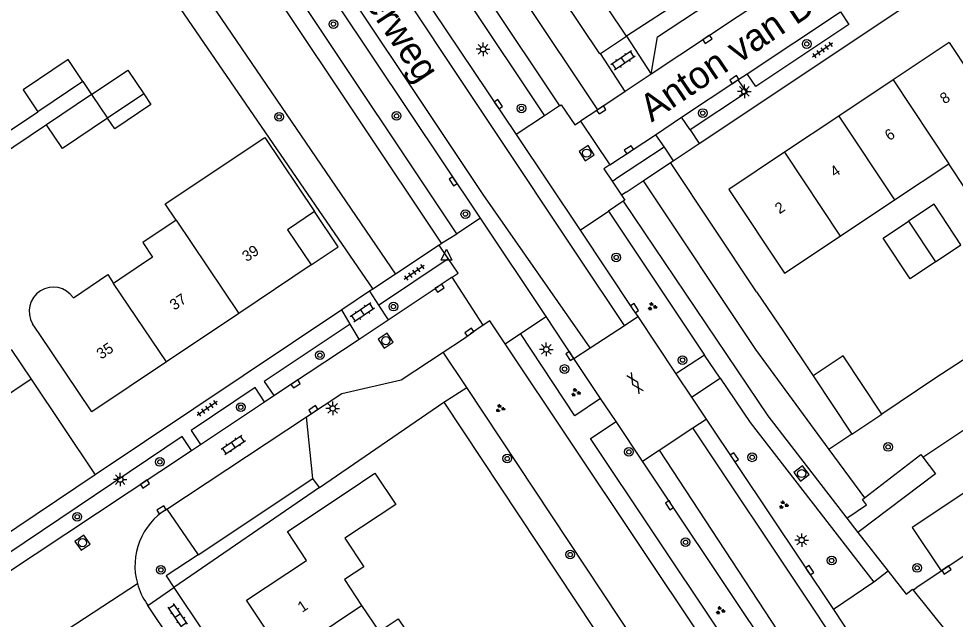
# Model space of a CAD drawing. Extents: x 137999 to 141000, y 397500 to 400501.
# Drawn here: x 138128.3 to 138214.5, y 399397.3 to 399452.6 of the extents above; entities that cross this region are included whole.
import ezdxf

# ---------------------------------------------------------------- set-up
doc = ezdxf.new("R2010")
doc.units = 0
for name, color, linetype in [('gg-afsc-erfafscheiding', 7, 'Continuous'), ('gg-afsc-muur', 7, 'Continuous'), ('gg-anno-huisnummerreeks BGT', 7, 'Continuous'), ('gg-anno-openbare ruimte label', 7, 'Continuous'), ('gg-bbg-bijgebouw', 7, 'Continuous'), ('gg-bbg-gedigitaliseerde bebouwing', 7, 'Continuous'), ('gg-bbg-gedigitaliseerde bijgebouw', 7, 'Continuous'), ('gg-bbg-hoofdgebouw', 7, 'Continuous'), ('gg-bbg-luifel en loopbrug', 7, 'Continuous'), ('gg-bbg-tussenscheiding', 7, 'Continuous'), ('gg-knt-verharding', 7, 'Continuous'), ('gg-knt-verharding nz', 7, 'Continuous'), ('gt-grn-groengrens', 7, 'Continuous'), ('gt-grn-weggrens', 7, 'Continuous'), ('gt-symb-boom', 7, 'Continuous'), ('gt-symb-gesloten verharding', 7, 'Continuous'), ('gt-symb-groenvak', 7, 'Continuous'), ('gt-symb-klinker verharding', 7, 'Continuous'), ('gt-symb-kolk', 7, 'Continuous'), ('gt-symb-lichtmast', 7, 'Continuous'), ('gt-symb-rioolschacht', 7, 'Continuous'), ('gt-symb-tegel verharding', 7, 'Continuous'), ('gt-symb-waterafsluiter', 7, 'Continuous')]:
    doc.layers.add(name, color=color, linetype=linetype)

# ---------------------------------------------------------------- blocks, each defined once
blk = doc.blocks.new('gt0-KL1')
at = {"layer": 'gt-symb-klinker verharding'}
for p, q in [((-1.15, 0.3), (1.15, 0.3)), ((-1, -0.3), (-1, 0.3)), ((-0.5, 0.3), (-0.5, 0.45)), ((0, -0.3), (0, 0.3)), ((0.5, 0.3), (0.5, 0.45)), ((1, -0.3), (1, 0.3)), ((-1.15, -0.3), (1.15, -0.3)), ((-0.5, -0.45), (-0.5, -0.3)), ((0.5, -0.45), (0.5, -0.3))]:
    blk.add_line(p, q, dxfattribs=at)
blk = doc.blocks.new('gt0-KOLK')
at = {"layer": 'gt-symb-kolk'}
blk.add_lwpolyline([(0, 0), (0.375, 0), (0.375, 0.4), (-0.375, 0.4), (-0.375, 0), (0, 0)], dxfattribs=at)
blk = doc.blocks.new('gt0-BOOM')
at = {"layer": 'gt-symb-boom'}
for radius in [0.4, 0.2]:
    blk.add_circle((0, 0), radius, dxfattribs=at)
blk = doc.blocks.new('gt0-RS')
at = {"layer": 'gt-symb-rioolschacht'}
blk.add_lwpolyline([(-0.5, -0.5), (0.5, -0.5), (0.5, 0.5), (-0.5, 0.5)], close=True, dxfattribs=at)
blk.add_circle((0, 0), 0.375, dxfattribs=at)
blk = doc.blocks.new('gt0-TEG1')
at = {"layer": 'gt-symb-tegel verharding'}
for p, q in [((-1.125, 0), (1.125, 0)), ((-0.9, -0.25), (-0.9, 0.25)), ((-0.45, -0.25), (-0.45, 0.25)), ((0, -0.25), (0, 0.25)), ((0.45, -0.25), (0.45, 0.25)), ((0.9, -0.25), (0.9, 0.25))]:
    blk.add_line(p, q, dxfattribs=at)
blk = doc.blocks.new('gt0-LMAST')
at = {"layer": 'gt-symb-lichtmast'}
for p, q in [((-0.182, 0.173), (-0.447, 0.438)), ((-0.005, 0.246), (-0.005, 0.621)), ((0.172, 0.173), (0.437, 0.438)), ((-0.255, -0.004), (-0.63, -0.004)), ((-0.182, -0.181), (-0.447, -0.446)), ((-0.005, -0.254), (-0.005, -0.629)), ((0.437, -0.446), (0.172, -0.181)), ((0.245, -0.004), (0.62, -0.004))]:
    blk.add_line(p, q, dxfattribs=at)
blk.add_circle((-0.005, -0.004), 0.25, dxfattribs=at)
blk = doc.blocks.new('gt0-WAFSL')
at = {"layer": 'gt-symb-waterafsluiter'}
for p, q in [((-0.5, -0.333), (0, 0.667)), ((0, 0.667), (0.5, -0.333)), ((0.5, -0.333), (-0.5, -0.333))]:
    blk.add_line(p, q, dxfattribs=at)
blk = doc.blocks.new('gt0-GRVAK')
at = {"layer": 'gt-symb-groenvak'}
for p, q in [((-0.11, 0.189), (-0.228, 0.24)), ((-0.182, 0.153), (0.088, 0.153)), ((-0.091, 0.211), (-0.156, 0.322)), ((-0.047, 0.214), (-0.047, 0.393)), ((-0.004, 0.211), (0.061, 0.322)), ((0.015, 0.189), (0.133, 0.24)), ((0.262, -0.052), (0.197, 0.059)), ((0.305, -0.049), (0.305, 0.13)), ((0.349, -0.052), (0.414, 0.059)), ((-0.245, -0.228), (-0.363, -0.177)), ((-0.318, -0.264), (-0.047, -0.264)), ((-0.226, -0.206), (-0.291, -0.095)), ((-0.183, -0.203), (-0.183, -0.024)), ((-0.139, -0.206), (-0.074, -0.095)), ((-0.12, -0.228), (-0.002, -0.177)), ((0.243, -0.074), (0.125, -0.023)), ((0.17, -0.11), (0.441, -0.11)), ((0.368, -0.074), (0.486, -0.023))]:
    blk.add_line(p, q, dxfattribs=at)
blk = doc.blocks.new('gt0-GESVH1')
at = {"layer": 'gt-symb-gesloten verharding'}
for p, q in [((-0.992, -0.261), (0.008, 0.239)), ((0.008, -0.261), (-0.992, 0.239)), ((0.008, 0.239), (1.008, -0.261)), ((1.008, 0.239), (0.008, -0.261))]:
    blk.add_line(p, q, dxfattribs=at)

msp = doc.modelspace()

# ---------------------------------------------------------------- linework, layer by layer
at = {"layer": 'gg-afsc-erfafscheiding'}
for p, q in [((138206.874, 399465.72), (138184.22, 399450.97)), ((138135.62, 399464.61), (138160.893, 399427.691)), ((138134.233, 399446.803), (138135.039, 399445.603)), ((138118.312, 399436.099), (138130.083, 399444.013)), ((138130.889, 399442.813), (138119.09, 399434.88)), ((138196.185, 399427.435), (138188.286, 399439.337)), ((138198.673, 399423.792), (138201.4, 399419.71)), ((138212.578, 399419.476), (138207.72, 399416.19)), ((138155.988, 399409.436), (138167.43, 399417.29)), ((138155.988, 399409.436), (138142.613, 399400.255))]:
    msp.add_line(p, q, dxfattribs=at)
msp.add_lwpolyline([(138167.43, 399417.29), (138200.2, 399367.821), (138192.513, 399362.668)], dxfattribs=at)
at = {"layer": 'gg-afsc-muur'}
for p, q in [((138196.185, 399427.435), (138198.673, 399423.792)), ((138217.649, 399422.767), (138212.578, 399419.476))]:
    msp.add_line(p, q, dxfattribs=at)
at = {"layer": 'gg-bbg-bijgebouw'}
for p, q in [((138181.837, 399449.375), (138184.22, 399450.97)), ((138127.637, 399422.141), (138129.47, 399419.41)), ((138201.4, 399419.71), (138204.96, 399414.36)), ((138129.47, 399419.41), (138123.99, 399415.73)), ((138204.96, 399414.36), (138207.72, 399416.19))]:
    msp.add_line(p, q, dxfattribs=at)
for points in [[(138184.22, 399450.97), (138180.79, 399456.12), (138178.33, 399454.49)], [(138181.837, 399449.375), (138181.77, 399449.33), (138178.33, 399454.49)], [(138207.72, 399416.19), (138204.16, 399421.55), (138201.4, 399419.71)]]:
    msp.add_lwpolyline(points, dxfattribs=at)
at = {"layer": 'gg-bbg-gedigitaliseerde bebouwing'}
for p, q in [((138208.874, 399435.896), (138213.856, 399439.211)), ((138203.879, 399432.573), (138208.874, 399435.896)), ((138198.75, 399429.16), (138203.879, 399432.573)), ((138130.22, 399423.61), (138129.61, 399424.517))]:
    msp.add_line(p, q, dxfattribs=at)
for points in [[(138142.804, 399434.053), (138141.813, 399435.532), (138150.958, 399441.658), (138155.54, 399434.83)], [(138220.662, 399440.242), (138215.481, 399436.774), (138213.856, 399439.211)], [(138142.804, 399434.053), (138139.735, 399431.99), (138140.653, 399430.624)], [(138140.653, 399430.624), (138137.646, 399428.603), (138137.06, 399428.228)], [(138133.359, 399426.905), (138136.517, 399429.034), (138137.06, 399428.228)], [(138160.062, 399402.162), (138158.281, 399400.973), (138159.874, 399398.586)], [(138159.874, 399398.586), (138161.476, 399396.187), (138163.243, 399397.367), (138165.025, 399394.698), (138167.278, 399396.202), (138168.979, 399393.654)]]:
    msp.add_lwpolyline(points, dxfattribs=at)
msp.add_arc((138131.522, 399425.652), 2.224, 34.29511, 210.6967, dxfattribs=at)
at = {"layer": 'gg-bbg-gedigitaliseerde bijgebouw'}
for p, q in [((138134.233, 399446.803), (138130.083, 399444.013)), ((138135.039, 399445.603), (138130.889, 399442.813)), ((138139.838, 399445.664), (138136.506, 399443.422))]:
    msp.add_line(p, q, dxfattribs=at)
for points in [[(138134.233, 399446.803), (138132.886, 399448.806), (138128.736, 399446.015), (138130.083, 399444.013)], [(138135.039, 399445.603), (138138.371, 399447.844), (138139.838, 399445.664)], [(138136.506, 399443.422), (138132.355, 399440.632), (138130.889, 399442.813)], [(138212.655, 399430.206), (138214.984, 399431.764), (138212.516, 399435.503), (138210.176, 399433.937)], [(138212.655, 399430.206), (138210.326, 399428.648), (138207.836, 399432.371), (138210.176, 399433.937)]]:
    msp.add_lwpolyline(points, dxfattribs=at)
at = {"layer": 'gg-bbg-hoofdgebouw'}
for p, q in [((138213.89, 399450.37), (138208.741, 399446.937)), ((138208.741, 399446.937), (138203.749, 399443.609)), ((138203.749, 399443.609), (138198.756, 399440.281)), ((138155.24, 399429.93), (138148.579, 399425.468)), ((138148.579, 399425.468), (138141.929, 399421.012))]:
    msp.add_line(p, q, dxfattribs=at)
for points in [[(138213.89, 399450.37), (138215.765, 399447.558), (138217.828, 399448.934), (138217.49, 399449.441), (138217.756, 399449.619), (138221.376, 399444.209), (138219.049, 399442.652), (138220.662, 399440.242)], [(138198.756, 399440.281), (138193.64, 399436.87), (138198.75, 399429.16)], [(138155.54, 399434.83), (138153.05, 399433.16), (138155.24, 399429.93)], [(138141.929, 399421.012), (138135.06, 399416.41), (138130.22, 399423.61)], [(138154.816, 399402.731), (138153.05, 399405.397), (138158.55, 399409.058), (138161.087, 399410.764), (138163.017, 399407.876), (138158.322, 399404.775), (138160.062, 399402.162)], [(138152.77, 399393.85), (138149.29, 399399.07), (138154.816, 399402.731)]]:
    msp.add_lwpolyline(points, dxfattribs=at)
at = {"layer": 'gg-bbg-luifel en loopbrug'}
for points in [[(138139.838, 399445.664), (138140.492, 399444.691), (138137.16, 399442.45), (138136.506, 399443.422)], [(138155.24, 399429.93), (138157.713, 399431.586), (138155.54, 399434.83)]]:
    msp.add_lwpolyline(points, dxfattribs=at)
at = {"layer": 'gg-bbg-tussenscheiding'}
for p, q in [((138208.741, 399446.937), (138213.856, 399439.211)), ((138135.039, 399445.603), (138136.506, 399443.422)), ((138203.749, 399443.609), (138208.874, 399435.896)), ((138198.756, 399440.281), (138203.879, 399432.573)), ((138142.804, 399434.053), (138148.579, 399425.468)), ((138210.176, 399433.937), (138212.655, 399430.206)), ((138141.929, 399421.012), (138137.06, 399428.228)), ((138152.77, 399393.85), (138159.874, 399398.586))]:
    msp.add_line(p, q, dxfattribs=at)
at = {"layer": 'gg-knt-verharding'}
for p, q in [((138143.303, 399496.589), (138178.075, 399444.553)), ((138141.927, 399495.771), (138176.694, 399443.637)), ((138168.622, 399432.796), (138134.791, 399483.534)), ((138167.203, 399431.914), (138133.425, 399482.624)), ((138190.914, 399441.09), (138210.842, 399454.388)), ((138195.332, 399447.512), (138203.896, 399453.206)), ((138184.22, 399450.97), (138186.503, 399447.466)), ((138184.119, 399445.886), (138181.837, 399449.375)), ((138186.503, 399447.466), (138184.119, 399445.886)), ((138194.474, 399446.941), (138195.332, 399447.512)), ((138189.3, 399443.501), (138194.474, 399446.941)), ((138184.119, 399445.886), (138181.59, 399444.201)), ((138181.59, 399444.201), (138180.008, 399443.147)), ((138176.694, 399443.637), (138174.069, 399441.921)), ((138180.008, 399443.147), (138182.693, 399439.127)), ((138186.901, 399441.905), (138189.3, 399443.501)), ((138190.082, 399442.347), (138189.3, 399443.501)), ((138174.069, 399441.921), (138179.955, 399433.117)), ((138182.693, 399439.127), (138186.901, 399441.905)), ((138186.901, 399441.905), (138187.684, 399440.76)), ((138187.684, 399440.76), (138183.214, 399437.822)), ((138188.518, 399439.492), (138190.914, 399441.09)), ((138188.286, 399439.337), (138188.518, 399439.492)), ((138185.77, 399437.658), (138188.286, 399439.337)), ((138182.922, 399437.63), (138183.214, 399437.822)), ((138184.189, 399436.603), (138185.77, 399437.658)), ((138184.189, 399436.603), (138183.783, 399436.332)), ((138179.955, 399433.117), (138182.572, 399434.867)), ((138182.572, 399434.867), (138191.406, 399421.633)), ((138170.795, 399434.224), (138168.622, 399432.796)), ((138176.845, 399425.169), (138170.795, 399434.224)), ((138166.998, 399431.749), (138162.978, 399429.077)), ((138166.998, 399431.749), (138167.203, 399431.914)), ((138161.435, 399426.222), (138167.831, 399430.501)), ((138162.978, 399429.077), (138160.893, 399427.691)), ((138168.185, 399428.797), (138166.924, 399427.948)), ((138171.032, 399424.367), (138168.185, 399428.797)), ((138160.607, 399427.499), (138158.039, 399425.779)), ((138160.893, 399427.691), (138160.607, 399427.499)), ((138160.607, 399427.499), (138161.435, 399426.222)), ((138162.308, 399424.876), (138166.924, 399427.948)), ((138158.039, 399425.779), (138135.375, 399410.598)), ((138158.816, 399424.475), (138158.039, 399425.779)), ((138161.435, 399426.222), (138162.308, 399424.876)), ((138159.636, 399423.099), (138162.308, 399424.876)), ((138174.476, 399423.618), (138176.845, 399425.169)), ((138179.4, 399421.318), (138176.845, 399425.169)), ((138184.032, 399424.363), (138185.26, 399425.17)), ((138185.26, 399425.17), (138188.773, 399419.891)), ((138159.636, 399423.099), (138158.816, 399424.475)), ((138171.032, 399424.367), (138169.889, 399423.569)), ((138180.877, 399422.289), (138184.032, 399424.363)), ((138151.81, 399417.897), (138159.636, 399423.099)), ((138208.596, 399369.433), (138173.063, 399422.675)), ((138179.4, 399421.318), (138180.877, 399422.289)), ((138191.406, 399421.633), (138188.773, 399419.891)), ((138181.841, 399417.621), (138179.4, 399421.318)), ((138188.773, 399419.891), (138190.207, 399417.76)), ((138190.207, 399417.76), (138192.828, 399419.504)), ((138145.062, 399413.411), (138150.95, 399417.325)), ((138150.95, 399417.325), (138151.81, 399417.897)), ((138183.27, 399415.507), (138181.841, 399417.621)), ((138190.207, 399417.76), (138191.563, 399415.731)), ((138155.384, 399410.28), (138154.812, 399415.958)), ((138185.705, 399411.869), (138183.27, 399415.507)), ((138190.338, 399414.923), (138191.563, 399415.731)), ((138191.563, 399415.731), (138203.253, 399398.223)), ((138187.239, 399412.88), (138190.338, 399414.923)), ((138144.212, 399412.846), (138145.062, 399413.411)), ((138185.705, 399411.869), (138187.239, 399412.88)), ((138135.375, 399410.598), (138124.751, 399403.481)), ((138144.837, 399403.252), (138155.384, 399410.28)), ((138213.175, 399401.781), (138225.531, 399410.019)), ((138141.95, 399407.463), (138144.837, 399403.252)), ((138205.51, 399405.3), (138208.287, 399401.744)), ((138206.979, 399400.723), (138203.253, 399398.223)), ((138140.221, 399398.593), (138142.613, 399400.255)), ((138142.613, 399400.255), (138145.273, 399396.27)), ((138210.591, 399400.014), (138213.725, 399396.092)), ((138140.13, 399398.73), (138140.221, 399398.593)), ((138142.867, 399394.619), (138140.221, 399398.593)), ((138203.253, 399398.223), (138209.293, 399389.157))]:
    msp.add_line(p, q, dxfattribs=at)
for points in [[(138140.97, 399491.513), (138163.736, 399457.383), (138174.069, 399441.921)], [(138170.795, 399434.224), (138157.616, 399453.942), (138147.337, 399469.374), (138138.73, 399482.245), (138136.935, 399484.956)], [(138186.503, 399447.466), (138187.087, 399450.9), (138203.306, 399461.612), (138206.549, 399460.822)], [(138203.896, 399453.206), (138204.686, 399452.026), (138196.122, 399446.324), (138195.332, 399447.512)], [(138194.474, 399446.941), (138195.269, 399445.78), (138190.082, 399442.347)], [(138178.075, 399444.553), (138178.235, 399444.653), (138179.465, 399442.8), (138180.008, 399443.147)], [(138182.693, 399439.127), (138182.152, 399438.766), (138182.922, 399437.63)], [(138183.783, 399436.332), (138184.078, 399435.889), (138183.931, 399435.778)], [(138183.931, 399435.778), (138197.217, 399416.032), (138204.499, 399406.613)], [(138179.955, 399433.117), (138184.803, 399425.832), (138185.26, 399425.17)], [(138168.185, 399428.797), (138168.741, 399429.162), (138167.831, 399430.501)], [(138158.816, 399424.475), (138150.921, 399419.205), (138151.81, 399417.897)], [(138173.063, 399422.675), (138171.656, 399424.783), (138171.032, 399424.367)], [(138167.379, 399421.895), (138169.252, 399423.124), (138169.889, 399423.569)], [(138181.841, 399417.621), (138179.489, 399416.053), (138174.476, 399423.618)], [(138154.812, 399415.958), (138158.04, 399418.09), (138163.5, 399419.35), (138167.379, 399421.895)], [(138192.828, 399419.504), (138195.616, 399415.42), (138206.979, 399400.723)], [(138150.95, 399417.325), (138150.088, 399418.641), (138144.204, 399414.698), (138145.062, 399413.411)], [(138210.003, 399370.372), (138180.921, 399413.948), (138183.27, 399415.507)], [(138144.212, 399412.846), (138143.363, 399414.131), (138125.605, 399402.207)], [(138222.868, 399414.013), (138210.513, 399405.775), (138213.175, 399401.781)], [(138126.621, 399400.605), (138126.95, 399401.37), (138144.212, 399412.846)], [(138211.47, 399412.242), (138212.656, 399410.701), (138205.51, 399405.3)], [(138206.102, 399408.483), (138211.29, 399412.476), (138211.47, 399412.242)], [(138212.346, 399371.97), (138188.351, 399407.926), (138185.705, 399411.869)], [(138204.499, 399406.613), (138206.296, 399407.859), (138205.916, 399408.34), (138206.102, 399408.483)], [(138208.287, 399401.744), (138209.936, 399399.632), (138210.527, 399400.094), (138210.591, 399400.014)], [(138210.591, 399400.014), (138210.931, 399400.285), (138213.175, 399401.781)]]:
    msp.add_lwpolyline(points, dxfattribs=at)
for centre, radius, start, end in [((138145.146, 399402.24), 6.123, 121.46637, 195.47071), ((138145.157, 399402.247), 6.135, 195.50667, 214.98081)]:
    msp.add_arc(centre, radius, start, end, dxfattribs=at)
at = {"layer": 'gg-knt-verharding nz'}
for p, q in [((138206.549, 399460.822), (138186.503, 399447.466)), ((138141.95, 399407.463), (138154.812, 399415.958))]:
    msp.add_line(p, q, dxfattribs=at)
for points in [[(138184.032, 399424.363), (138179.772, 399430.739), (138171.857, 399442.66), (138139.801, 399490.811)], [(138180.877, 399422.289), (138171.032, 399436.387), (138136.211, 399488.654)], [(138242.734, 399338.521), (138236.79, 399345.24), (138233.078, 399351.103), (138224.612, 399363.423), (138209.061, 399386.779), (138200.973, 399399.005), (138190.338, 399414.923)], [(138187.239, 399412.88), (138212.039, 399375.052), (138220.99, 399361.633), (138227.051, 399352.921), (138233.437, 399343.349), (138234.794, 399341.072), (138237.99, 399334.883)]]:
    msp.add_lwpolyline(points, dxfattribs=at)
at = {"layer": 'gt-grn-groengrens'}
for p, q in [((138181.59, 399444.201), (138143.775, 399500.855)), ((138127.109, 399481.699), (138162.978, 399429.077)), ((138211.47, 399412.242), (138270.276, 399451.598)), ((138169.539, 399418.633), (138167.379, 399421.895)), ((138129.47, 399419.41), (138135.375, 399410.598)), ((138167.43, 399417.29), (138169.539, 399418.633)), ((138204.96, 399414.36), (138202.831, 399412.953)), ((138202.831, 399412.953), (138206.102, 399408.483)), ((138155.988, 399409.436), (138155.384, 399410.28))]:
    msp.add_line(p, q, dxfattribs=at)
for points in [[(138185.77, 399437.658), (138196.1, 399422.152), (138202.831, 399412.953)], [(138197.938, 399363.088), (138203.657, 399367.129), (138202.304, 399369.141), (138169.539, 399418.633)], [(138144.837, 399403.252), (138141.911, 399401.317), (138142.613, 399400.255)]]:
    msp.add_lwpolyline(points, dxfattribs=at)
at = {"layer": 'gt-grn-weggrens'}
for p, q in [((138178.075, 399444.553), (138176.694, 399443.637)), ((138190.082, 399442.347), (138190.914, 399441.09)), ((138187.684, 399440.76), (138188.518, 399439.492)), ((138182.922, 399437.63), (138183.783, 399436.332)), ((138183.931, 399435.778), (138182.572, 399434.867)), ((138167.203, 399431.914), (138168.622, 399432.796)), ((138167.831, 399430.501), (138166.998, 399431.749)), ((138173.063, 399422.675), (138174.476, 399423.618)), ((138192.828, 399419.504), (138191.406, 399421.633)), ((138204.499, 399406.613), (138205.51, 399405.3)), ((138208.287, 399401.744), (138206.979, 399400.723)), ((138131.167, 399395.345), (138139.245, 399400.607))]:
    msp.add_line(p, q, dxfattribs=at)

# ---------------------------------------------------------------- block references
at = {"layer": 'gt-symb-boom'}
for p in [(138157.271, 399452.079), (138200.798, 399450.247), (138174.57, 399444.326), (138152.28, 399443.543), (138163.086, 399443.631), (138191.244, 399443.893), (138169.408, 399434.6), (138183.284, 399430.615), (138162.789, 399426.085), (138156.037, 399421.614), (138189.381, 399421.165), (138178.529, 399420.347), (138148.755, 399416.834), (138184.454, 399412.72), (138208.289, 399413.174), (138141.318, 399411.798), (138173.265, 399412.111), (138195.784, 399412.223), (138133.723, 399406.749), (138189.661, 399404.413), (138179.05, 399403.277), (138203.095, 399402.73), (138210.953, 399402.046), (138141.413, 399401.87)]:
    msp.add_blockref('gt0-BOOM', p, dxfattribs=at)
at = {"layer": 'gt-symb-gesloten verharding', "rotation": -56.421186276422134}
msp.add_blockref('gt0-GESVH1', (138185.023, 399419.057), dxfattribs=at)
at = {"layer": 'gt-symb-groenvak'}
for p in [(138186.586, 399426.092), (138179.551, 399418.188), (138172.6, 399416.72), (138198.66, 399407.851), (138192.841, 399398.123)]:
    msp.add_blockref('gt0-GRVAK', p, dxfattribs=at)
at = {"layer": 'gt-symb-klinker verharding'}
for p, rotation in [((138183.898, 399448.736), -146.00796028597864), ((138159.94, 399425.555), -146.0079602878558), ((138148.072, 399413.37), 33.992039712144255), ((138142.968, 399397.662), 123.99203971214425)]:
    msp.add_blockref('gt0-KL1', p, dxfattribs=dict(at, rotation=rotation))
at = {"layer": 'gt-symb-kolk'}
for p, rotation in [((138191.783, 399450.514), 33.626529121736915), ((138194.259, 399446.798), 33.626529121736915), ((138172.28, 399444.598), -56.214572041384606), ((138182.018, 399444.016), 33.626529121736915), ((138184.559, 399440.349), 33.626529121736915), ((138168.449, 399437.721), 123.86494311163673), ((138166.924, 399427.948), -146.08748741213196), ((138184.803, 399425.832), -56.3734708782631), ((138169.889, 399423.569), 34.94509876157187), ((138179.179, 399421.651), 123.56248513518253), ((138153.907, 399418.81), 33.626529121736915), ((138155.535, 399416.436), 33.62652912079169), ((138193.977, 399412.114), -56.29404346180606), ((138140.06, 399409.604), 33.626529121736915), ((138141.578, 399407.224), 33.626529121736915), ((138188.351, 399407.926), 123.70595653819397), ((138200.907, 399401.732), -56.29404346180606), ((138213.761, 399401.694), 33.705956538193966)]:
    msp.add_blockref('gt0-KOLK', p, dxfattribs=dict(at, rotation=rotation))
at = {"layer": 'gt-symb-lichtmast'}
for p in [(138171.045, 399449.765), (138195.079, 399445.889), (138176.86, 399422.15), (138157.219, 399416.725), (138137.671, 399410.183), (138200.343, 399404.607)]:
    msp.add_blockref('gt0-LMAST', p, dxfattribs=at)
at = {"layer": 'gt-symb-rioolschacht'}
for p, rotation in [((138180.572, 399440.205), -146.5005999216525), ((138162.09, 399422.948), 33.626529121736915), ((138200.331, 399410.729), -142.1099371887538), ((138134.204, 399404.367), 35.23135738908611)]:
    msp.add_blockref('gt0-RS', p, dxfattribs=dict(at, rotation=rotation))
at = {"layer": 'gt-symb-tegel verharding', "rotation": -144.97512672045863}
for p in [(138202.247, 399449.692), (138164.699, 399429.237), (138145.661, 399416.727)]:
    msp.add_blockref('gt0-TEG1', p, dxfattribs=at)
at = {"layer": 'gt-symb-waterafsluiter'}
msp.add_blockref('gt0-WAFSL', (138167.678, 399430.692), dxfattribs=at)

# ---------------------------------------------------------------- texts
at = {"layer": 'gg-anno-huisnummerreeks BGT'}
for s, rotation, p in [('8', 33.7, (138213.469, 399444.681)), ('6', 33.7, (138208.399, 399441.3)), ('4', 33.7, (138203.376, 399437.952)), ('2', 33.7, (138198.295, 399434.565)), ('39', 33.8, (138149.301, 399430.166)), ('37', 33.8, (138142.641, 399425.704)), ('35', 33.8, (138135.916, 399421.198)), ('1', 33.7, (138154.404, 399397.909))]:
    msp.add_text(s, height=1, rotation=rotation, dxfattribs=at).set_placement(p)
at = {"layer": 'gg-anno-openbare ruimte label'}
for s, rotation, p in [('Generaal Eisenhowerweg', 303.6, (138143.932, 399478.409)), ('Anton van Duinkerkenlaan', 34, (138186.534, 399443.003))]:
    msp.add_text(s, height=2.5, rotation=rotation, dxfattribs=at).set_placement(p)

doc.saveas('drawing.dxf')
